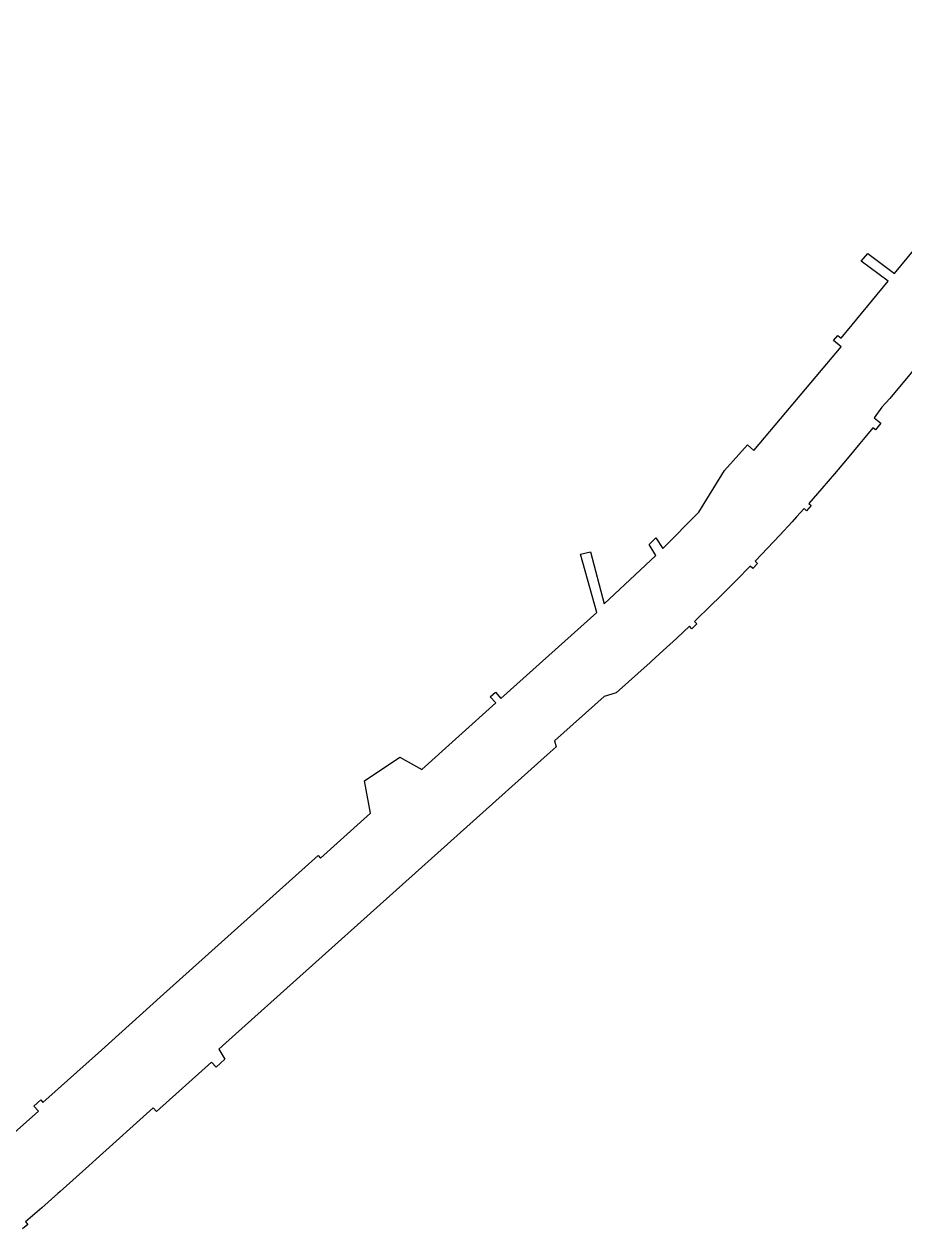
# Model space of a CAD drawing. Extents: x 2071991 to 2268989, y 436479 to 469629.
# Drawn here: x 2170481 to 2173093, y 444594 to 448173 of the extents above; entities that cross this region are included whole.
import ezdxf

# ---------------------------------------------------------------- set-up
doc = ezdxf.new("R2010")
doc.units = 0
doc.layers.add('approx_PSA', color=7, linetype='Continuous')

msp = doc.modelspace()

# ---------------------------------------------------------------- linework, layer by layer
at = {"layer": 'approx_PSA'}
for p, q in [((2173966.9, 448172.8), (2173051.5, 447060.4)), ((2173064.8, 447432.3), (2173347.6, 447775.9)), ((2172966.4, 447468.5), (2172985.5, 447491.7)), ((2173045.8, 447409.1), (2172966.4, 447468.5)), ((2172985.5, 447491.7), (2173064.8, 447432.3)), ((2172906.6, 447240), (2173045.8, 447409.1)), ((2172883.8, 447232.8), (2172896.6, 447248.2)), ((2172906.2, 447214.4), (2172883.8, 447232.8)), ((2172896.6, 447248.2), (2172906.6, 447240)), ((2172864.3, 447163.4), (2172906.2, 447214.4)), ((2172647.7, 446906.5), (2172864.3, 447163.4)), ((2173051.5, 447060.4), (2173027.4, 447034.5)), ((2173027.4, 447034.5), (2173004.8, 447003.7)), ((2173004.8, 447003.7), (2173024.9, 446987.2)), ((2173001, 446973.9), (2172977, 446944.7)), ((2173008.7, 446967.5), (2173001, 446973.9)), ((2173024.9, 446987.2), (2173008.7, 446967.5)), ((2172977, 446944.7), (2172962.2, 446926.8)), ((2172560.1, 446847), (2172629, 446923.1)), ((2172629, 446923.1), (2172647.7, 446906.5)), ((2172962.2, 446926.8), (2172924.9, 446881.8)), ((2172924.9, 446881.8), (2172887.1, 446837.3)), ((2172484.4, 446723), (2172560.1, 446847)), ((2172887.1, 446837.3), (2172848.9, 446793.1)), ((2172848.9, 446793.1), (2172810.2, 446749.2)), ((2172377, 446614.9), (2172484.4, 446723)), ((2172796.6, 446734), (2172773.9, 446708.9)), ((2172804.1, 446727.3), (2172796.6, 446734)), ((2172817.7, 446742.6), (2172804.1, 446727.3)), ((2172810.2, 446749.2), (2172817.7, 446742.6)), ((2172760.7, 446694.4), (2172724.5, 446655.1)), ((2172773.9, 446708.9), (2172760.7, 446694.4)), ((2172336.4, 446627), (2172356.7, 446646.8)), ((2172356.7, 446646.8), (2172377, 446614.9)), ((2172724.5, 446655.1), (2172687.9, 446616.1)), ((2172356.3, 446594.7), (2172336.4, 446627)), ((2172687.9, 446616.1), (2172652.5, 446578.9)), ((2172133.2, 446598.7), (2172162, 446604.8)), ((2172181.3, 446425), (2172133.2, 446598.7)), ((2172162, 446604.8), (2172203, 446451.3)), ((2172203, 446451.3), (2172356.3, 446594.7)), ((2172658.2, 446570.5), (2172644, 446555.8)), ((2172652.5, 446578.9), (2172651, 446577.4)), ((2172651, 446577.4), (2172658.2, 446570.5)), ((2172636.8, 446562.7), (2172595.9, 446521)), ((2172644, 446555.8), (2172636.8, 446562.7)), ((2172595.9, 446521), (2172554.6, 446479.7)), ((2172554.6, 446479.7), (2172512.9, 446438.8)), ((2172512.9, 446438.8), (2172480.6, 446407.6)), ((2171896.6, 446169.6), (2172181.3, 446425)), ((2172480.6, 446407.6), (2172470.8, 446398.2)), ((2172470.8, 446398.2), (2172477.7, 446391)), ((2172456, 446384.2), (2172419.5, 446349.9)), ((2172462.9, 446376.9), (2172456, 446384.2)), ((2172477.7, 446391), (2172462.9, 446376.9)), ((2172417.4, 446347.9), (2172378.4, 446312)), ((2172419.5, 446349.9), (2172417.4, 446347.9)), ((2172378.4, 446312), (2172342.3, 446279.3)), ((2172339.2, 446276.5), (2172239.1, 446186.7)), ((2172342.3, 446279.3), (2172339.2, 446276.5)), ((2171865, 446174.9), (2171879.9, 446188.2)), ((2171879.9, 446188.2), (2171896.6, 446169.6)), ((2172239.1, 446186.7), (2172202.8, 446175.7)), ((2171661.7, 445958.9), (2171881.7, 446156.3)), ((2171881.7, 446156.3), (2171865, 446174.9)), ((2172202.8, 446175.7), (2172055.8, 446043.8)), ((2172055.8, 446043.8), (2172060.2, 446026.2)), ((2172033.9, 446002.6), (2171079.5, 445146.4)), ((2172060.2, 446026.2), (2172033.9, 446002.6)), ((2171491.2, 445925.2), (2171596.5, 445995.7)), ((2171596.5, 445995.7), (2171661.7, 445958.9)), ((2171509.5, 445829.1), (2171491.2, 445925.2)), ((2171360.7, 445695.5), (2171509.5, 445829.1)), ((2170885.1, 445282.2), (2171354, 445703)), ((2171354, 445703), (2171360.7, 445695.5)), ((2170710.1, 445125.3), (2170885.1, 445282.2)), ((2171079.5, 445146.4), (2171059.4, 445128.3)), ((2170536.7, 444969.7), (2170710.1, 445125.3)), ((2171059.4, 445128.3), (2171076.9, 445098.3)), ((2171037.5, 445089.9), (2170873.7, 444942.9)), ((2171050.9, 445075), (2171037.5, 445089.9)), ((2171076.9, 445098.3), (2171050.9, 445075)), ((2170509.9, 444959.1), (2170530, 444977.1)), ((2170530, 444977.1), (2170536.7, 444969.7)), ((2170433.4, 444863.6), (2170523.3, 444944.2)), ((2170523.3, 444944.2), (2170509.9, 444959.1)), ((2170864.4, 444953.4), (2170695.2, 444801.6)), ((2170873.7, 444942.9), (2170864.4, 444953.4)), ((2170672.5, 444781.2), (2170587.5, 444704.9)), ((2170695.2, 444801.6), (2170672.5, 444781.2)), ((2170581, 444699.1), (2170533.4, 444656.8)), ((2170587.5, 444704.9), (2170581, 444699.1)), ((2170533.4, 444656.8), (2170485.3, 444615.1)), ((2170491.8, 444607.5), (2170476.3, 444594.2)), ((2170485.3, 444615.1), (2170491.8, 444607.5))]:
    msp.add_line(p, q, dxfattribs=at)

doc.saveas('drawing.dxf')
